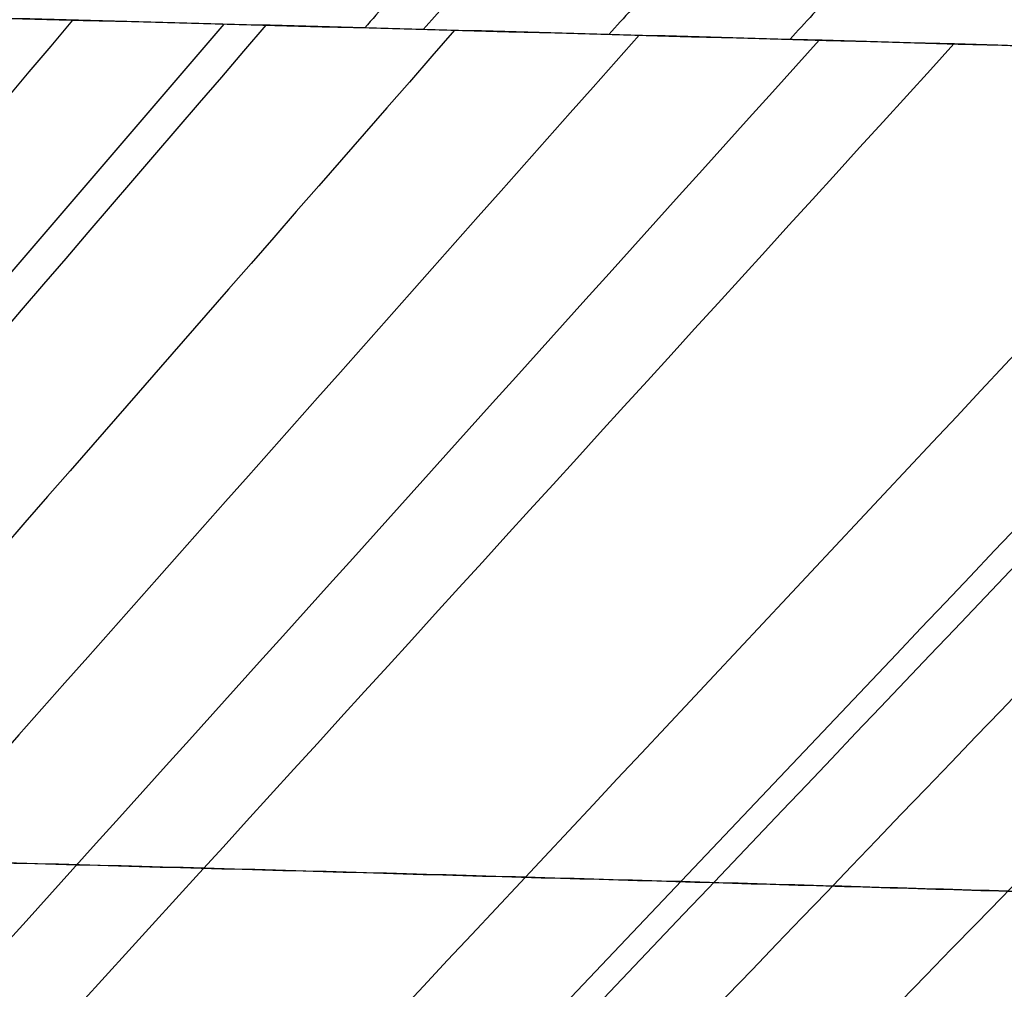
# Model space of a CAD drawing. Header units: millimetres. Extents: x -303 to 908, y -150 to 0.
# Tile 404 of 420: x 706.44 to 709.06, y -107.57 to -104.99. Entities that reach past the tile are written whole.
import ezdxf

# ---------------------------------------------------------------- set-up
doc = ezdxf.new("R2010")
doc.units = ezdxf.units.MM
doc.header["$MEASUREMENT"] = 0
doc.layers.add('IGES level 0', color=7, linetype='Continuous', true_color=0xfcfbff)

msp = doc.modelspace()

# ---------------------------------------------------------------- linework, layer by layer
at = {"layer": 'IGES level 0', "extrusion": (-0.00453042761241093, -0.05178302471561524, 0.9986480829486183)}
msp.add_arc((714.328326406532, -48.19681850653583, -28.89139827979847), 4.999999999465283, 96.46167887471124, 179.9999999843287, dxfattribs=at)
at = {"layer": 'IGES level 0'}
for points, weights in [([(702.7528368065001, -106.128133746, -60.22941541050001), (703.1418456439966, -101.681742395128, -59.79951346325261), (707.6246519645, -101.5878705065, -59.75287481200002)], [0.9999999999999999, 0.7444752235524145, 0.9999999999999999]), ([(702.6450850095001, -107.3597424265, -45.8063221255), (703.0338870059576, -102.9157152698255, -45.47235712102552), (707.5059882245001, -102.8107480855, -45.43534945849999)], [0.9999999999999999, 0.745255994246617, 0.9999999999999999]), ([(702.565057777, -108.274457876, -31.357650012), (702.9537408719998, -103.831789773, -31.1255205), (707.417904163, -103.718554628, -31.099396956)], [1, 0.745834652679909, 1]), ([(709.6422063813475, -103.7745133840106, -28.78668922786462), (708.3450005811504, -103.8651883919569, -27.635390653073), (707.3566833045, -105.0113777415, -26.78337411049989)], [0.9999999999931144, 0.9446336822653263, 1]), ([(709.8099564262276, -103.7788897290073, 28.5977005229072), (708.5058096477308, -103.8692211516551, 27.45367739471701), (707.5123149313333, -105.01555736, 26.60713793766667)], [0.9999999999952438, 0.9446118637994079, 1]), ([(710.3415691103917, -103.7928929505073, 27.98390672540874), (709.0153432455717, -103.8821246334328, 26.86362658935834), (708.0053874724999, -105.0289231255, 26.03494844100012)], [0.9999999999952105, 0.9445424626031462, 1]), ([(710.8601112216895, -103.8067569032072, 27.36207431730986), (709.5123011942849, -103.8949021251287, 26.26591538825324), (708.4862704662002, -105.0421554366, 25.4553621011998)], [0.9999999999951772, 0.9444740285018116, 1])]:
    msp.add_rational_spline(points, weights, degree=2, dxfattribs=at)
for points, knots in [([(705.293009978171, -104.9579615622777, -28.94014568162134), (708.164251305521, -105.0297203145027, -26.15287978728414), (710.6315942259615, -105.1020777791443, -22.91337661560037), (713.50654715, -105.191066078, -17.688954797), (714.334107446, -105.217705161, -15.882127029), (715.723260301, -105.263272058, -12.135514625), (716.283939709, -105.282148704, -10.188609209), (717.098889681, -105.309819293, -6.287674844), (717.360055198, -105.318838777, -4.318608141), (717.590503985, -105.326783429, -0.343367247), (717.55741809, -105.325635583, 1.679923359), (717.010258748, -105.306807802, 7.656514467), (716.066878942, -105.27410334, 11.528113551), (713.021099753, -105.175249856, 18.976803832), (710.988712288, -105.111449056, 22.38938482), (707.186821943, -105.006172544, 27.047515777), (705.798178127, -104.969741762, 28.510284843), (702.855226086, -104.898706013, 31.18552426), (701.291523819, -104.863826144, 32.410025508), (697.978251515, -104.798140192, 34.631131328), (696.21576486, -104.767185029, 35.632053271), (692.609797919, -104.714044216, 37.340459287), (690.756989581, -104.691601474, 38.05656819), (686.952797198, -104.657136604, 39.215642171), (684.987864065, -104.645087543, 39.660355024), (681.019480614, -104.633709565, 40.253188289), (679.032599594, -104.63436617, 40.400888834), (677.043100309, -104.641506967, 40.403752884)], [2.33660848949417, 2.33660848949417, 2.33660848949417, 2.33660848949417, 2.461608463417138, 2.461608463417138, 2.524108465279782, 2.524108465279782, 2.586608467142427, 2.586608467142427, 2.649108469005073, 2.649108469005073, 2.711608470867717, 2.711608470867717, 2.836608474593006, 2.836608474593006, 2.961608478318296, 2.961608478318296, 3.024108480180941, 3.024108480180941, 3.086608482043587, 3.086608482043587, 3.149108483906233, 3.149108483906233, 3.211608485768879, 3.211608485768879, 3.274108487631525, 3.274108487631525, 3.33660848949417, 3.33660848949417, 3.33660848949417, 3.33660848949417]), ([(705.293009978, -104.957961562, -28.940145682), (708.164250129, -105.02972028, -26.152881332), (710.631593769, -105.102077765, -22.913377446), (713.50654715, -105.191066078, -17.688954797), (714.334107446, -105.217705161, -15.882127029), (715.723260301, -105.263272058, -12.135514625), (716.283939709, -105.282148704, -10.188609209), (717.098889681, -105.309819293, -6.287674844), (717.360055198, -105.318838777, -4.318608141), (717.590503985, -105.326783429, -0.343367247), (717.55741809, -105.325635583, 1.679923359), (717.010258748, -105.306807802, 7.656514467), (716.066878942, -105.27410334, 11.528113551), (713.021099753, -105.175249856, 18.976803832), (710.988712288, -105.111449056, 22.38938482), (707.186821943, -105.006172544, 27.047515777), (705.798178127, -104.969741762, 28.510284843), (702.855226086, -104.898706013, 31.18552426), (701.291523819, -104.863826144, 32.410025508), (697.978251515, -104.798140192, 34.631131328), (696.21576486, -104.767185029, 35.632053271), (692.609797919, -104.714044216, 37.340459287), (690.756989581, -104.691601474, 38.05656819), (686.952797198, -104.657136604, 39.215642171), (684.987864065, -104.645087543, 39.660355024), (681.019480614, -104.633709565, 40.253188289), (679.032599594, -104.63436617, 40.400888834), (677.043100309, -104.641506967, 40.403752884)], [0, 0, 0, 0, 0.125000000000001, 0.125000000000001, 0.1875, 0.1875, 0.25, 0.25, 0.3125, 0.3125, 0.374999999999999, 0.374999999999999, 0.499999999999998, 0.499999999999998, 0.624999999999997, 0.624999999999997, 0.687499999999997, 0.687499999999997, 0.749999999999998, 0.749999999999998, 0.812499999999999, 0.812499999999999, 0.874999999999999, 0.874999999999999, 0.9375, 0.9375, 1, 1, 1, 1]), ([(677.0505726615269, -106.8688257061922, 37.90659649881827), (677.9835129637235, -106.8653386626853, 37.90504040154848), (678.9187358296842, -106.8633432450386, 37.86937460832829), (679.8551032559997, -106.862843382, 37.79893889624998), (680.0891951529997, -106.862718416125, 37.78132996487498), (680.3233601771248, -106.862687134, 37.76154941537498), (680.5575818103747, -106.8627500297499, 37.73958994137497), (680.6746926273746, -106.862781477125, 37.72861020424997), (680.7919336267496, -106.8628366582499, 37.71707665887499), (680.9093515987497, -106.862915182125, 37.70497117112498), (681.0267695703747, -106.862993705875, 37.69286568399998), (681.1441564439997, -106.86309550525, 37.68021117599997), (681.2614928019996, -106.863220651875, 37.66701167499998), (681.4961655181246, -106.863470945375, 37.64061267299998), (681.7306362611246, -106.86381474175, 37.61203440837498), (681.9647467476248, -106.864251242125, 37.58130073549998), (682.0818019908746, -106.864469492, 37.56593389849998), (682.1987671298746, -106.86471089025, 37.55002803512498), (682.3156223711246, -106.864975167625, 37.53358504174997), (682.4324776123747, -106.865239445, 37.51714204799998), (682.5493950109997, -106.8655270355, 37.50013356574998), (682.6656661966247, -106.86583575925, 37.48267242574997), (683.1307509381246, -106.867070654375, 37.41282786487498), (683.5943903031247, -106.8686726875, 37.33448911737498), (684.0562974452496, -106.87062210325, 37.24757314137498), (684.1717742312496, -106.871109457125, 37.22584414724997), (684.2871427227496, -106.871618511, 37.20357903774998), (684.4023983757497, -106.87214893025, 37.18077643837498), (684.4600262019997, -106.87241413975, 37.16937513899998), (684.5172407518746, -106.87268275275, 37.15791734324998), (684.5745144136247, -106.872957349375, 37.14631346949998), (684.6317880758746, -106.8732319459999, 37.13470959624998), (684.6890304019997, -106.87351200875, 37.12297634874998), (684.7462410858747, -106.8737974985, 37.11111373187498), (684.9750838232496, -106.874939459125, 37.06366326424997), (685.2034203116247, -106.8761682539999, 37.01414281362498), (685.4312309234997, -106.87748152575, 36.96255312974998), (686.3424733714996, -106.882734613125, 36.75619439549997), (687.2453017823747, -106.889336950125, 36.51671091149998), (688.1384505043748, -106.89715568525, 36.24428696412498), (689.0315992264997, -106.9049744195, 35.97186301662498), (689.9150633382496, -106.9140093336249, 35.66649975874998), (690.7876196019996, -106.92416044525, 35.32859194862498), (691.0057586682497, -106.926698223, 35.24411499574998), (691.2232164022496, -106.929305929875, 35.15760497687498), (691.4399746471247, -106.93198233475, 35.06906992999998), (691.5483537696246, -106.933320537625, 35.02480240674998), (691.6572542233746, -106.934685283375, 34.97973687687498), (691.7657833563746, -106.9360632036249, 34.93422375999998), (691.8743124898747, -106.937441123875, 34.88871064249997), (691.9826433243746, -106.93883488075, 34.84268408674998), (692.0907739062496, -106.940244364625, 34.79614658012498), (692.3070350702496, -106.943063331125, 34.70307156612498), (692.5224951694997, -106.94594519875, 34.60795272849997), (692.7371392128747, -106.94888915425, 34.51081020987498), (692.8444612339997, -106.950361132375, 34.46223895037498), (692.9515792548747, -106.9518486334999, 34.41316177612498), (693.0584914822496, -106.9533515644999, 34.36358123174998), (693.1119475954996, -106.954103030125, 34.33879095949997), (693.1653522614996, -106.9548583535, 34.31387484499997), (693.2187052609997, -106.95561752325, 34.28883320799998), (693.2720582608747, -106.956376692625, 34.26379157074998), (693.3256687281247, -106.957144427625, 34.23847609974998), (693.3790755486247, -106.957913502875, 34.21310402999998), (693.8063301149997, -106.9640661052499, 34.01012747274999), (694.2301866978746, -106.9704579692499, 33.79901045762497), (694.6495786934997, -106.977055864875, 33.58026485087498), (694.7544266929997, -106.97870533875, 33.52557844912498), (694.8591028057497, -106.980369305, 33.47035383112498), (694.9630812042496, -106.982038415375, 33.41487991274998), (695.0670596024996, -106.983707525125, 33.35940599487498), (695.1707328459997, -106.98538876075, 33.30347717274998), (695.2740992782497, -106.987081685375, 33.24709518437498), (695.4808321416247, -106.9904675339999, 33.13433120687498), (695.6863377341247, -106.993900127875, 33.01975449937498), (695.8906030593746, -106.9973761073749, 32.90337971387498), (696.7076643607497, -107.011280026, 32.43788057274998), (697.5047723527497, -107.0258720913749, 31.94366029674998), (698.2814663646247, -107.040974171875, 31.42160939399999), (699.0581603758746, -107.056076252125, 30.89955849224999), (699.8155201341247, -107.071710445, 30.34891600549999), (700.5523841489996, -107.0876891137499, 29.77030188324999), (700.9208161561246, -107.095678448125, 29.48099482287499), (701.2841322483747, -107.103755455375, 29.18471254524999), (701.6425340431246, -107.1119056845, 28.88118673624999), (702.0009358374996, -107.120055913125, 28.57766092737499), (702.3542761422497, -107.128275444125, 28.26700701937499), (702.7024557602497, -107.13654450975, 27.94918434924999), (703.0506353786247, -107.144813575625, 27.63136167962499), (703.3937461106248, -107.1531336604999, 27.30627379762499), (703.7316549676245, -107.161484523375, 26.97385809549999), (703.9006093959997, -107.165659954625, 26.80765024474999), (704.0685289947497, -107.169850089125, 26.63933363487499), (704.2346026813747, -107.174031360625, 26.46970575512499), (704.4006763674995, -107.178212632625, 26.30007787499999), (704.5650762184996, -107.18239004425, 26.12897855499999), (704.7277251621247, -107.18655937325, 25.95650014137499), (704.8903741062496, -107.1907287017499, 25.78402172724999), (705.0514001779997, -107.194893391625, 25.61001652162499), (705.2102471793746, -107.199034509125, 25.43511228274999), (705.3690941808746, -107.203175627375, 25.26020804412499), (705.5261888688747, -107.2073057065, 25.08395344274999), (705.6815117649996, -107.211421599, 24.90638198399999), (705.8368346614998, -107.215537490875, 24.72881052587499), (705.9903857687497, -107.219639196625, 24.54992220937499), (706.1421451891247, -107.22372341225, 24.36974982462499), (706.2939046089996, -107.22780762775, 24.18957744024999), (706.4437920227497, -107.231871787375, 24.00821413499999), (706.5918689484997, -107.2359159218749, 23.82561931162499), (707.1841766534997, -107.252092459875, 23.09524001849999), (707.7484426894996, -107.2679705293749, 22.34391682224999), (708.2839016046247, -107.28338470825, 21.57288340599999), (708.5516310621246, -107.291091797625, 21.18736669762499), (708.8122315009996, -107.298686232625, 20.79684267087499), (709.0657629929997, -107.306153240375, 20.40113331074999), (709.3192944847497, -107.31362024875, 20.00542395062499), (709.5656765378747, -107.320957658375, 19.60464852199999), (709.8047604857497, -107.3281474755, 19.19896100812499), (710.0438444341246, -107.3353372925, 18.79327349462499), (710.2756302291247, -107.342379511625, 18.38267394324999), (710.4999751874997, -107.3492580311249, 17.96732241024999), (710.5560614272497, -107.3509776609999, 17.86348452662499), (710.6118486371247, -107.352692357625, 17.75903384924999), (710.6671160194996, -107.35439430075, 17.65436999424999), (710.7223834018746, -107.356096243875, 17.54970613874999), (710.7771905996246, -107.35778752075, 17.44472064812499), (710.8315351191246, -107.35946792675, 17.33941522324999), (710.9402241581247, -107.362828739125, 17.12880437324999), (711.0470624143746, -107.366146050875, 16.91691375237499), (711.1520307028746, -107.369418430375, 16.70375741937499), (711.3619672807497, -107.375963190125, 16.27744475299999), (711.5646035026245, -107.38233536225, 15.84563884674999), (711.7584662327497, -107.388475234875, 15.41139379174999), (711.8553975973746, -107.3915451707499, 15.19427126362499), (711.9502039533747, -107.3945591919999, 14.97640979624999), (712.0428598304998, -107.397514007, 14.75787442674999), (712.0891877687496, -107.3989914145, 14.648606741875), (712.1349809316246, -107.400453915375, 14.53915637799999), (712.1801296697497, -107.40189806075, 14.42981459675), (712.2252784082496, -107.403342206, 14.3204728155), (712.2698988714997, -107.4047720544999, 14.21096102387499), (712.3139905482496, -107.406187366, 14.10128221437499), (712.6667239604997, -107.417509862, 13.22385173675), (712.9855989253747, -107.427897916, 12.335726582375), (713.2704618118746, -107.437256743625, 11.43848185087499), (713.4128932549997, -107.44193615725, 10.989859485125), (713.5467910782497, -107.4463584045, 10.53911876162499), (713.6723080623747, -107.45052122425, 10.08579558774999), (713.7978250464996, -107.454684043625, 9.632472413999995), (713.9149103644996, -107.4585848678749, 9.176691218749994), (714.0234943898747, -107.462214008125, 8.718618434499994), (714.2406624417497, -107.46947228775, 7.802472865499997), (714.4238429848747, -107.475647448, 6.877643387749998), (714.5727128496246, -107.480685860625, 5.942649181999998), (714.6471477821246, -107.4832050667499, 5.475152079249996), (714.7129553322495, -107.485437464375, 5.005224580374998), (714.7699917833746, -107.48737492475, 4.533024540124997), (714.7985100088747, -107.488343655, 4.296924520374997), (714.8248357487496, -107.489238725, 4.060256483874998), (714.8489528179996, -107.490059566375, 3.823040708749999), (714.8730698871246, -107.490880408, 3.585824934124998), (714.8949540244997, -107.4916262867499, 3.348271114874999), (714.9145542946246, -107.492294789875, 3.111003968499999), (714.9929553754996, -107.494968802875, 2.161935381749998), (715.0350865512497, -107.496409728, 1.214644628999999), (715.0418374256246, -107.496639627, 0.2706833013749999), (715.0452128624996, -107.496754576, -0.2012973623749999), (715.0397634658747, -107.4965691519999, -0.6725618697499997), (715.0255188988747, -107.496083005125, -1.143417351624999), (715.0112743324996, -107.495596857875, -1.614272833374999), (714.9882300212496, -107.494809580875, -2.084580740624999), (714.9564168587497, -107.493723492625, -2.554162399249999), (714.9246036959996, -107.492637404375, -3.023744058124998), (714.8840500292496, -107.4912540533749, -3.492385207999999), (714.8347051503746, -107.48957451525, -3.960663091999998), (714.7853602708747, -107.487894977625, -4.428940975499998), (714.7272227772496, -107.48591783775, -4.896649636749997), (714.6602729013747, -107.483646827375, -5.363586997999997), (714.5933230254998, -107.4813758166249, -5.830524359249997), (714.5175607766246, -107.478810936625, -6.296690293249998), (714.4329785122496, -107.475958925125, -6.761883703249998), (714.3906873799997, -107.474532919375, -6.994480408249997), (714.3461914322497, -107.4730351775, -7.226834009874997), (714.2994908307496, -107.47146681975, -7.458919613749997), (714.2878156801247, -107.471074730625, -7.516941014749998), (714.2759073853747, -107.470674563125, -7.575405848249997), (714.2639007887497, -107.470271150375, -7.633638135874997), (714.2518941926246, -107.4698677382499, -7.691870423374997), (714.2397479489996, -107.46945962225, -7.750078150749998), (714.2274626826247, -107.469046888, -7.808260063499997), (714.2028921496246, -107.4682214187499, -7.924623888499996), (714.1777655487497, -107.467377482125, -8.040884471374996), (714.1520875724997, -107.466515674, -8.157031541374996), (713.9466637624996, -107.45962120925, -9.086208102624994), (713.7060938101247, -107.4516174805, -10.00815651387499), (713.4318297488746, -107.44256926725, -10.91724048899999), (713.4146882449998, -107.442003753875, -10.974058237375), (713.3974145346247, -107.441434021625, -11.03082568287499), (713.3800087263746, -107.440860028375, -11.08754145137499), (713.3626029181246, -107.44028603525, -11.14425722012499), (713.3451789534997, -107.43971198, -11.20055451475), (713.3275912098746, -107.439132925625, -11.25691928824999), (713.2924157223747, -107.437974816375, -11.36964883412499), (713.2567241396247, -107.4368013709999, -11.482182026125), (713.2205180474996, -107.435612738, -11.59451564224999), (713.1481058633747, -107.4332354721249, -11.8191828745), (713.0736356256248, -107.430797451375, -12.043051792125), (712.9971202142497, -107.42829992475, -12.26609674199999), (712.8440893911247, -107.42330487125, -12.71218664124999), (712.6828776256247, -107.418071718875, -13.15498048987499), (712.5135910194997, -107.412611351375, -13.594275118), (712.3443044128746, -107.407150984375, -14.03356974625), (712.1669283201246, -107.401462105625, -14.46937986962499), (711.9816784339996, -107.395563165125, -14.901323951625), (711.7964285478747, -107.389664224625, -15.33326803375), (711.6031138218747, -107.383549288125, -15.76180752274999), (711.4017881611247, -107.377231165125, -16.18676465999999), (711.2004625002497, -107.3709130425, -16.61172179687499), (710.9911259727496, -107.36439173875, -17.03309643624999), (710.7738450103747, -107.35768336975, -17.45071694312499), (710.6652045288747, -107.354329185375, -17.65952719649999), (710.5546408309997, -107.350930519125, -17.86728836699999), (710.4419306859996, -107.347481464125, -18.07439271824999), (710.3292205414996, -107.344032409, -18.28149706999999), (710.2144889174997, -107.340536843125, -18.48770049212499), (710.0977474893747, -107.3369973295, -18.69296812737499), (709.9810060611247, -107.3334578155, -18.89823576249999), (709.8622548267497, -107.3298743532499, -19.10256761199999), (709.7415050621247, -107.326249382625, -19.30592831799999), (709.6811301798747, -107.32443689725, -19.40760867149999), (709.6203365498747, -107.322616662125, -19.50891266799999), (709.5588786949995, -107.320780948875, -19.61024343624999), (709.4974208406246, -107.31894523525, -19.71157420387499), (709.4354504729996, -107.317098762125, -19.81267217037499), (709.3729748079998, -107.315242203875, -19.91352611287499), (709.1230721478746, -107.307815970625, -20.31694188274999), (708.8650930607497, -107.3002307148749, -20.71646025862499), (708.5994378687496, -107.2925107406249, -21.11129743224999), (708.4666102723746, -107.2886507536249, -21.30871601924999), (708.3323134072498, -107.2847710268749, -21.50430394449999), (708.1963332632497, -107.280866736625, -21.69842698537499), (708.0603531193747, -107.2769624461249, -21.89255002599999), (707.9227462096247, -107.273035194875, -22.08511782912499), (707.7835305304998, -107.269087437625, -22.27613583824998), (707.5050991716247, -107.261191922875, -22.65817185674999), (707.2202116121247, -107.25321442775, -23.03405517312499), (706.9288869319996, -107.245171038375, -23.40393798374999), (706.3462375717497, -107.229084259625, -24.14370360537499), (705.7382833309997, -107.21274804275, -24.85901577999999), (705.1048693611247, -107.196293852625, -25.55069270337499), (705.0607132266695, -107.1951468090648, -25.598910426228), (705.0164344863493, -107.1939992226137, -25.64701146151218), (704.9720335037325, -107.1928511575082, -25.69499552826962)], [0.008161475, 0.008161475, 0.008161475, 0.008161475, 0.0110059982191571, 0.0110059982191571, 0.0110059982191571, 0.0117171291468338, 0.0117171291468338, 0.0117171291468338, 0.0120726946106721, 0.0120726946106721, 0.0120726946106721, 0.0124282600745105, 0.0124282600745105, 0.0124282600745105, 0.0131393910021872, 0.0131393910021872, 0.0131393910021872, 0.0134949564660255, 0.0134949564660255, 0.0134949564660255, 0.0138505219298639, 0.0138505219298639, 0.0138505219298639, 0.0152727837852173, 0.0152727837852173, 0.0152727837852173, 0.0156283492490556, 0.0156283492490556, 0.0156283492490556, 0.0158061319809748, 0.0158061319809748, 0.0158061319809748, 0.015983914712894, 0.015983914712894, 0.015983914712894, 0.0166950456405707, 0.0166950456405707, 0.0166950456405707, 0.0195395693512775, 0.0195395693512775, 0.0195395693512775, 0.0223840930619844, 0.0223840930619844, 0.0223840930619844, 0.0230952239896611, 0.0230952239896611, 0.0230952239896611, 0.0234507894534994, 0.0234507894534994, 0.0234507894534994, 0.0238063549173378, 0.0238063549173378, 0.0238063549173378, 0.0245174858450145, 0.0245174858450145, 0.0245174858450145, 0.0248730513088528, 0.0248730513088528, 0.0248730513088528, 0.025050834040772, 0.025050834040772, 0.025050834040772, 0.0252286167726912, 0.0252286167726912, 0.0252286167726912, 0.0266508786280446, 0.0266508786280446, 0.0266508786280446, 0.027006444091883, 0.027006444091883, 0.027006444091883, 0.0273620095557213, 0.0273620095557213, 0.0273620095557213, 0.028073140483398, 0.028073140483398, 0.028073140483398, 0.0309176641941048, 0.0309176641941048, 0.0309176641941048, 0.0337621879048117, 0.0337621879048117, 0.0337621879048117, 0.0351844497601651, 0.0351844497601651, 0.0351844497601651, 0.0366067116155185, 0.0366067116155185, 0.0366067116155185, 0.0380289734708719, 0.0380289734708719, 0.0380289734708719, 0.0387401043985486, 0.0387401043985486, 0.0387401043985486, 0.0394512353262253, 0.0394512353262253, 0.0394512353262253, 0.040162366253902, 0.040162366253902, 0.040162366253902, 0.0408734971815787, 0.0408734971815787, 0.0408734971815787, 0.0415846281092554, 0.0415846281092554, 0.0415846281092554, 0.0422957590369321, 0.0422957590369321, 0.0422957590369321, 0.045140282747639, 0.045140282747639, 0.045140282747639, 0.0465625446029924, 0.0465625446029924, 0.0465625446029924, 0.0479848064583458, 0.0479848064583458, 0.0479848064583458, 0.0494070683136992, 0.0494070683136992, 0.0494070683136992, 0.0497626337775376, 0.0497626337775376, 0.0497626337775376, 0.0501181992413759, 0.0501181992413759, 0.0501181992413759, 0.0508293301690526, 0.0508293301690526, 0.0508293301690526, 0.052251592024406, 0.052251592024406, 0.052251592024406, 0.0529627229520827, 0.0529627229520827, 0.0529627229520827, 0.0533182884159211, 0.0533182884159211, 0.0533182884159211, 0.0536738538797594, 0.0536738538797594, 0.0536738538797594, 0.0565183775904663, 0.0565183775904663, 0.0565183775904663, 0.0579406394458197, 0.0579406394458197, 0.0579406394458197, 0.0593629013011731, 0.0593629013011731, 0.0593629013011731, 0.0622074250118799, 0.0622074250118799, 0.0622074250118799, 0.0636296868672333, 0.0636296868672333, 0.0636296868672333, 0.06434081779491, 0.06434081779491, 0.06434081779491, 0.0650519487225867, 0.0650519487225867, 0.0650519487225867, 0.0678964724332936, 0.0678964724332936, 0.0678964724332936, 0.069318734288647, 0.069318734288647, 0.069318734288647, 0.0707409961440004, 0.0707409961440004, 0.0707409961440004, 0.0721632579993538, 0.0721632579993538, 0.0721632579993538, 0.0735855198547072, 0.0735855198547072, 0.0735855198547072, 0.0750077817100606, 0.0750077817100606, 0.0750077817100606, 0.0757189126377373, 0.0757189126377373, 0.0757189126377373, 0.0758966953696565, 0.0758966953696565, 0.0758966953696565, 0.0760744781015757, 0.0760744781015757, 0.0760744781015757, 0.0764300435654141, 0.0764300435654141, 0.0764300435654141, 0.0792745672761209, 0.0792745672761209, 0.0792745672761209, 0.07945235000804, 0.07945235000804, 0.07945235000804, 0.0796301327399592, 0.0796301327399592, 0.0796301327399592, 0.0799856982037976, 0.0799856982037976, 0.0799856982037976, 0.0806968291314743, 0.0806968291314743, 0.0806968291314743, 0.0821190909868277, 0.0821190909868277, 0.0821190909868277, 0.0835413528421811, 0.0835413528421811, 0.0835413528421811, 0.0849636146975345, 0.0849636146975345, 0.0849636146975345, 0.0863858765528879, 0.0863858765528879, 0.0863858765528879, 0.0870970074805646, 0.0870970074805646, 0.0870970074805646, 0.0878081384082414, 0.0878081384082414, 0.0878081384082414, 0.0885192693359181, 0.0885192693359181, 0.0885192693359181, 0.0888748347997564, 0.0888748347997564, 0.0888748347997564, 0.0892304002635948, 0.0892304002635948, 0.0892304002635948, 0.0906526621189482, 0.0906526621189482, 0.0906526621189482, 0.0913637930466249, 0.0913637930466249, 0.0913637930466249, 0.0920749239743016, 0.0920749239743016, 0.0920749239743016, 0.093497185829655, 0.093497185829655, 0.093497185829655, 0.0963417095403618, 0.0963417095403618, 0.0963417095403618, 0.09654000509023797, 0.09654000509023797, 0.09654000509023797, 0.09654000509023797])]:
    msp.add_open_spline(points, degree=3, knots=knots, dxfattribs=at)
for points in [[(706.5805168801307, -104.990840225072, 27.63231107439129), (705.3408397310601, -106.4601948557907, 26.51067872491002), (704.100819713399, -107.9295389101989, 25.38940992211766), (702.860240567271, -109.39886455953, 24.26873245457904)], [(707.0940126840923, -105.0043611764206, 27.07612353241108), (705.8330754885, -106.4736326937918, 25.97731363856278), (704.5718014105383, -107.9428936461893, 24.87887461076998), (703.3099781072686, -109.4121362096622, 23.7810386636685)], [(707.5954746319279, -105.0177857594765, 26.51215883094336), (706.313781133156, -106.4869773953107, 25.4364838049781), (705.031757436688, -107.9561584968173, 24.36118619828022), (703.7491955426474, -109.4253212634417, 23.28650217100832)], [(706.9818657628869, -105.0014066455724, -27.19939792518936), (706.3026009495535, -105.7958335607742, -26.60255109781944), (705.6232372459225, -106.5902573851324, -26.00581223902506), (704.943740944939, -107.3846768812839, -25.4092179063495)], [(708.0855523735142, -105.0311128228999, 25.93985087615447), (706.7835978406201, -106.5002231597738, 24.88763309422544), (705.4813204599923, -107.9693230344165, 23.8357985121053), (704.1785169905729, -109.438404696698, 22.78458674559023)], [(708.5639674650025, -105.0443114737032, 25.35962439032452), (707.242250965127, -106.5133405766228, 24.3311741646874), (705.9202196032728, -107.9823593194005, 23.30311209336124), (704.597675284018, -109.4513600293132, 22.27568073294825)], [(708.9224575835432, -105.0543139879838, -24.91003141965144), (707.5859692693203, -106.523254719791, -23.90000486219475), (706.2491725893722, -107.9921851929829, -22.89036970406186), (704.9118736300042, -109.4610978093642, -21.8813704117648)], [(709.8313822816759, -105.0801702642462, -23.70777084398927), (708.4574328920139, -106.5489390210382, -22.74692600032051), (707.0831936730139, -108.0176978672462, -21.78647868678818), (705.7084825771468, -109.4864394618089, -20.82667689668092)], [(710.270321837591, -105.0928971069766, -23.09204054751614), (708.8783054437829, -106.561582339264, -22.15635538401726), (707.4860092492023, -108.0302578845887, -21.22106949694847), (706.0932576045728, -109.4989165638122, -20.28643182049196)], [(710.3634210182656, -105.0956230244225, 22.95824235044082), (708.9675392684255, -106.564328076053, 22.02799702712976), (707.5713799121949, -108.0330234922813, 21.09815127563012), (706.1747686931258, -109.5017021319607, 20.16895418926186)], [(710.6989042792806, -105.1054719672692, -22.46634096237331), (709.2892583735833, -106.5740756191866, -21.55620899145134), (707.8793431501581, -108.0426698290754, -20.64647712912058), (706.46898963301, -109.5112476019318, -19.73739468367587)], [(711.1946319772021, -105.1202032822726, 21.70962856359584), (709.7645791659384, -106.588749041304, 20.83035094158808), (708.3342700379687, -108.0572856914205, 19.95147318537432), (706.9035438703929, -109.5258064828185, 19.07324429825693)], [(711.5211920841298, -105.1300086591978, -21.19011059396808), (710.077759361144, -106.5984560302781, -20.33204771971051), (708.6340793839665, -108.0668945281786, -19.47438379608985), (707.189997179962, -109.5353175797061, -18.6173671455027)], [(711.7187754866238, -105.1359854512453, -20.86702115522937), (710.2672369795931, -106.6043954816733, -20.02212074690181), (708.8154569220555, -108.0727968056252, -19.1776183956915), (707.3632839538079, -109.5411829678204, -18.33376180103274)], [(711.9128745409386, -105.1418861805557, -20.54283309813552), (710.4533695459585, -106.6102595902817, -19.71114615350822), (708.9936287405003, -108.0786244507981, -18.87985614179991), (707.5335043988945, -109.5469744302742, -18.04921000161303)], [(711.9801021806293, -105.1439299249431, 20.42889195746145), (710.5178101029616, -106.6123216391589, 19.60182774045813), (709.0552842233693, -108.0807048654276, 18.7751600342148), (707.5923780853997, -109.5490733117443, 17.94913549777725)], [(712.2914654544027, -105.1534795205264, -19.88990320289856), (710.8164306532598, -106.6217824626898, -19.08481333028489), (709.341171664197, -108.0900771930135, -18.28011744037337), (707.8655481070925, -109.5583576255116, -17.47606051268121)], [(712.6572007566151, -105.1647807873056, -19.23107576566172), (711.1671760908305, -106.6330175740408, -18.45279921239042), (709.6769390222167, -108.1012465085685, -17.67491272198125), (708.1863566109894, -109.5694617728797, -16.89765872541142)], [(712.7189014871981, -105.166688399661, 19.11701667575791), (711.2263178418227, -106.6349338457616, 18.34339065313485), (709.7335237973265, -108.1031714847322, 17.57015397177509), (708.2403876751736, -109.5713955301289, 16.79754859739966)], [(712.896486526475, -105.1722225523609, 18.7837437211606), (711.3966357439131, -106.6404330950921, 18.02366841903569), (709.8965805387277, -108.1086360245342, 17.26398003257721), (708.3961930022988, -109.5768256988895, 16.50491896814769)], [(713.0098725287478, -105.175773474, -18.56687194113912), (711.5053975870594, -106.64394735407, -17.81562001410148), (710.0007221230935, -108.1121137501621, -17.06475326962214), (708.4957206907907, -109.5802671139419, -16.3145110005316)], [(713.0711714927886, -105.1776882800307, 18.44835534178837), (711.5641745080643, -106.6458646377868, 17.70191288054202), (710.0569791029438, -108.1140335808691, 16.95585467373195), (708.5494611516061, -109.5821896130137, 16.21041941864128)], [(713.4116639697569, -105.1884053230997, 17.77148872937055), (711.8907378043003, -106.6565155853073, 17.05255976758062), (710.3696252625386, -108.1246188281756, 16.33400902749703), (708.8482097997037, -109.5927098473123, 15.61607135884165)]]:
    msp.add_open_spline(points, degree=3, dxfattribs=at)

doc.saveas('drawing.dxf')
